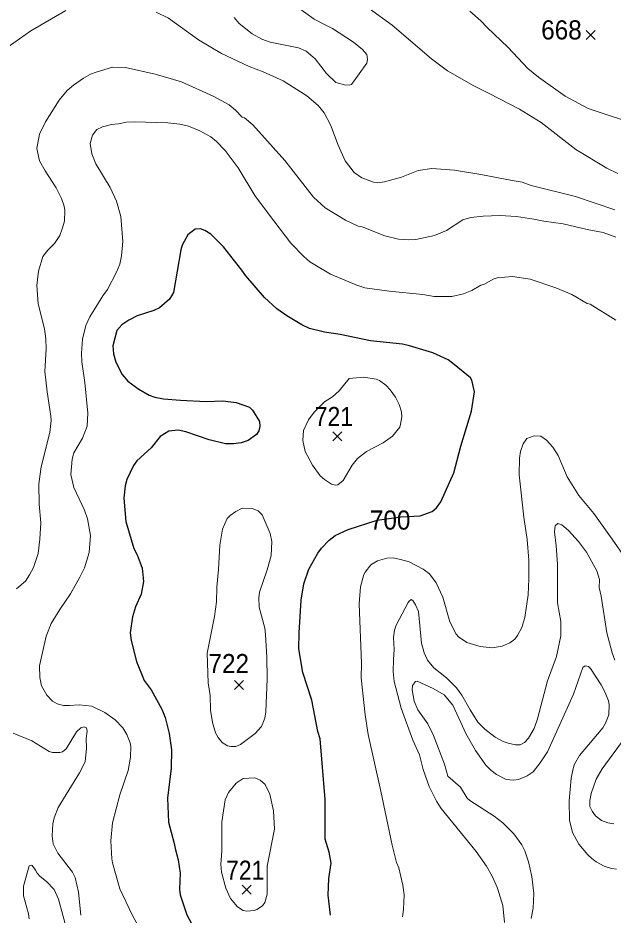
# Model space of a CAD drawing. Extents: x 294.2 to 320.3, y 7482.7 to 7510.7.
# Drawn here: x 299.313 to 301.802, y 7501.537 to 7505.286 of the extents above; entities that cross this region are included whole.
import ezdxf
from ezdxf.enums import TextEntityAlignment as Align

# ---------------------------------------------------------------- set-up
doc = ezdxf.new("R2010")
doc.units = 0
doc.header["$LTSCALE"] = 0.032
for name, color, linetype, lineweight in [('1', 7, 'Continuous', 25), ('2', 7, 'Continuous', 13), ('21', 7, 'Continuous', 25)]:
    doc.layers.add(name, color=color, linetype=linetype, lineweight=lineweight)
doc.layers.add('61', color=7, linetype='Continuous')

msp = doc.modelspace()

# ---------------------------------------------------------------- linework, layer by layer
at = {"layer": '1'}
for points in [[(300.6205, 7501.5359), (300.6105, 7501.62), (300.6131, 7501.6892), (300.6233, 7501.7537), (300.6151, 7501.7993), (300.5986, 7501.8543), (300.5982, 7502.0194), (300.5768, 7502.2734), (300.5682, 7502.3041), (300.5426, 7502.4346), (300.5053, 7502.551), (300.4884, 7502.6493), (300.4892, 7502.7169), (300.4982, 7502.8521), (300.5096, 7502.9205), (300.53, 7502.9826), (300.567, 7503.0495), (300.5823, 7503.0699), (300.6146, 7503.1029), (300.6405, 7503.1226), (300.695, 7503.1485), (300.8164, 7503.1878), (300.9159, 7503.2012), (300.9961, 7503.2059), (301.046, 7503.224), (301.064, 7503.2389), (301.0821, 7503.2641), (301.136, 7503.3851), (301.1653, 7503.4968), (301.2097, 7503.6423), (301.2231, 7503.7233), (301.212, 7503.7721), (301.206, 7503.7815), (301.1383, 7503.8381), (301.112, 7503.8578), (301.0491, 7503.8869), (300.9512, 7503.9159), (300.9213, 7503.9222), (300.7881, 7503.9372), (300.6611, 7503.9637), (300.5958, 7503.9731), (300.5325, 7503.9888), (300.5002, 7504.003), (300.4373, 7504.0407), (300.3968, 7504.0701), (300.3441, 7504.1178), (300.2666, 7504.2082), (300.2501, 7504.2326), (300.1734, 7504.3292), (300.1207, 7504.3819), (300.0948, 7504.3976), (300.0767, 7504.4047), (300.0549, 7504.4031), (300.0242, 7504.3801), (300.0006, 7504.3367), (299.9942, 7504.3169), (299.9637, 7504.1389), (299.9472, 7504.1106), (299.9048, 7504.0752), (299.8812, 7504.0634), (299.8124, 7504.0414), (299.777, 7504.0225), (299.7472, 7504.0036), (299.7275, 7503.98), (299.7106, 7503.9164), (299.713, 7503.8818), (299.7224, 7503.8472), (299.7486, 7503.7953), (299.773, 7503.7686), (299.8186, 7503.734), (299.8622, 7503.7096), (299.8858, 7503.7009), (299.922, 7503.6946), (299.9937, 7503.6883), (300.1001, 7503.6836), (300.1703, 7503.686), (300.2261, 7503.679), (300.2812, 7503.66), (300.2945, 7503.6474), (300.3236, 7503.6002), (300.3252, 7503.5782), (300.3205, 7503.5601), (300.3105, 7503.5452), (300.2759, 7503.5208), (300.2471, 7503.5098), (300.2149, 7503.506), (300.1811, 7503.5068)], [(300.1811, 7503.5068), (300.113, 7503.5226), (300.016, 7503.5565), (299.9834, 7503.5629), (299.9444, 7503.559), (299.9087, 7503.5367), (299.871, 7503.4901)], [(299.871, 7503.4901), (299.8104, 7503.4348), (299.7965, 7503.4154), (299.7687, 7503.3572), (299.7617, 7503.3305), (299.7569, 7503.2794), (299.7652, 7503.1811), (299.7986, 7503.0687), (299.812, 7503.042), (299.8324, 7502.9861), (299.8391, 7502.9303), (299.8289, 7502.8784), (299.8049, 7502.8249), (299.7923, 7502.7832), (299.7821, 7502.7164), (299.7864, 7502.6842), (299.8086, 7502.5969), (299.8416, 7502.5167), (299.8702, 7502.4774), (299.9146, 7502.3971), (299.9295, 7502.3625), (299.9461, 7502.2949), (299.9559, 7502.2273), (299.9544, 7502.151), (299.9392, 7502.0252), (299.9435, 7501.9245), (299.9651, 7501.8408), (299.973, 7501.809), (299.9833, 7501.7673), (299.9919, 7501.7115), (299.9891, 7501.6455), (299.9915, 7501.6211), (300.0202, 7501.5378), (300.0398, 7501.5016)]]:
    msp.add_lwpolyline(points, dxfattribs=at)
at = {"layer": '2'}
for points in [[(299.2491, 7505.1488), (299.3666, 7505.2325), (299.5134, 7505.3168)], [(299.8921, 7505.311), (299.9432, 7505.2854), (300.0683, 7505.1948), (300.1641, 7505.138), (300.2803, 7505.0837), (300.339, 7505.0614), (300.4233, 7505.0231), (300.5222, 7504.9605), (300.5689, 7504.9202), (300.5938, 7504.8902), (300.6206, 7504.8391), (300.6531, 7504.7543), (300.6825, 7504.6891), (300.7189, 7504.6406), (300.7515, 7504.6176), (300.8, 7504.5997), (300.8153, 7504.5972), (300.846, 7504.601), (300.9175, 7504.6208), (300.9877, 7504.6489), (301.0439, 7504.6572), (301.1397, 7504.6495), (301.2495, 7504.6323), (301.3797, 7504.6074), (301.4219, 7504.5997), (301.4602, 7504.5857), (301.6453, 7504.5404), (301.8101, 7504.4842)], [(300.482, 7505.3314), (300.5523, 7505.2816), (300.5982, 7505.2574), (300.6289, 7505.2427), (300.717, 7505.1852), (300.754, 7505.1546), (300.7719, 7505.1335), (300.7757, 7505.1131), (300.7731, 7505.0978), (300.7087, 7505.0084), (300.6993, 7505.0057), (300.6787, 7505.0062), (300.6429, 7505.016), (300.604, 7505.0537), (300.5567, 7505.115), (300.5191, 7505.1469), (300.4872, 7505.1616), (300.3684, 7505.1852), (300.3339, 7505.198), (300.2931, 7505.2197), (300.2381, 7505.2637), (300.2171, 7505.288)], [(301.8228, 7504.6361), (301.7762, 7504.6579), (301.6466, 7504.737), (301.5017, 7504.8487), (301.4104, 7504.9043), (301.284, 7504.97), (301.2201, 7505.002), (301.1103, 7505.0652), (301.0432, 7505.115), (300.8791, 7505.2561), (300.7821, 7505.3263)], [(302.0271, 7505.3123), (302.0489, 7505.2753), (302.0578, 7505.242), (302.1421, 7505.0812), (302.1638, 7505.0269), (302.1797, 7504.9662), (302.1823, 7504.9113), (302.1759, 7504.8826), (302.151, 7504.8385), (302.1312, 7504.82), (302.1114, 7504.8091), (302.091, 7504.8034), (302.0489, 7504.804), (302.0144, 7504.8091), (301.9301, 7504.8315), (301.6977, 7504.9081), (301.6019, 7504.9592), (301.4902, 7505.039), (301.4461, 7505.0754), (301.3638, 7505.1629), (301.2744, 7505.2471), (301.2489, 7505.2747), (301.2028, 7505.3141)], [(299.4471, 7503.5539), (299.4528, 7503.6037), (299.4515, 7503.6216), (299.4349, 7503.7238), (299.426, 7503.808), (299.4311, 7503.9038), (299.4298, 7503.9447), (299.4241, 7503.9862), (299.3985, 7504.0915), (299.3928, 7504.1681), (299.3991, 7504.2282), (299.4177, 7504.2895), (299.4381, 7504.3156), (299.4668, 7504.3431), (299.4892, 7504.3776), (299.4987, 7504.4044), (299.5077, 7504.4363), (299.509, 7504.481), (299.5064, 7504.4989), (299.4962, 7504.5321), (299.4732, 7504.5755), (299.4266, 7504.647), (299.4042, 7504.6891), (299.3928, 7504.7402), (299.4036, 7504.8002), (299.4285, 7504.8526), (299.486, 7504.942), (299.5199, 7504.9835), (299.5454, 7505.0058), (299.5882, 7505.0352), (299.6175, 7505.0511), (299.6405, 7505.0594), (299.7088, 7505.0811), (299.7631, 7505.0798), (299.887, 7505.0512), (299.9968, 7505.0186), (300.1322, 7504.9573), (300.1973, 7504.9228), (300.2234, 7504.9011), (300.2515, 7504.8711), (300.2611, 7504.8685), (300.2956, 7504.8392), (300.429, 7504.6904), (300.5497, 7504.5372), (300.5982, 7504.4924), (300.6838, 7504.4408), (300.7362, 7504.4165), (300.7528, 7504.4127), (300.8473, 7504.3762), (300.9047, 7504.3616), (300.9469, 7504.3584), (300.9775, 7504.3603), (301.0554, 7504.3769), (301.1052, 7504.3974), (301.1742, 7504.4427), (301.2074, 7504.4523), (301.2597, 7504.458), (301.3287, 7504.4599), (301.3989, 7504.4567), (301.4704, 7504.4459), (301.5125, 7504.4363), (301.593, 7504.426), (301.6939, 7504.4018), (301.7616, 7504.3897), (301.8139, 7504.3705)], [(301.8139, 7504.0232), (301.706, 7504.0896), (301.6945, 7504.0934), (301.6306, 7504.1305), (301.5623, 7504.1586), (301.4551, 7504.1943), (301.3823, 7504.2058), (301.3175, 7504.2006), (301.3015, 7504.1951), (301.2641, 7504.1739), (301.2492, 7504.1695), (301.2112, 7504.147), (301.1769, 7504.1325), (301.1275, 7504.1225), (301.0535, 7504.1213), (301.0068, 7504.1305), (300.8664, 7504.1438), (300.7642, 7504.1585), (300.7308, 7504.1687), (300.6211, 7504.2152), (300.5339, 7504.2675), (300.5087, 7504.289), (300.4553, 7504.3452), (300.3607, 7504.467), (300.3045, 7504.5442), (300.2343, 7504.6598), (300.18, 7504.7325), (300.1436, 7504.7702), (300.12, 7504.7894), (300.074, 7504.8149), (300.027, 7504.8339), (299.9903, 7504.8422), (299.9397, 7504.8483), (299.8027, 7504.8517), (299.7671, 7504.85), (299.7343, 7504.843), (299.705, 7504.8408), (299.6673, 7504.8315), (299.643, 7504.82), (299.6246, 7504.7964), (299.6149, 7504.7619), (299.622, 7504.7185), (299.6386, 7504.6764), (299.6986, 7504.578), (299.7251, 7504.5201), (299.7439, 7504.4567), (299.7523, 7504.352), (299.7471, 7504.2926), (299.7388, 7504.2575), (299.7261, 7504.2231), (299.6877, 7504.1515), (299.668, 7504.1247)], [(299.668, 7504.1247), (299.6143, 7504.0366), (299.5977, 7504.0009), (299.583, 7503.9434), (299.5792, 7503.8847), (299.5805, 7503.8489), (299.5926, 7503.7621)], [(299.5926, 7503.7621), (299.6054, 7503.6344), (299.6035, 7503.5795), (299.5837, 7503.5297), (299.5473, 7503.4684), (299.5403, 7503.4416), (299.5345, 7503.3777), (299.5467, 7503.3241), (299.5914, 7503.2283), (299.6047, 7503.1926), (299.6175, 7503.1236), (299.6118, 7503.0521), (299.5914, 7502.9882), (299.5728, 7502.9493), (299.5326, 7502.8797), (299.4879, 7502.8139), (299.4529, 7502.7549), (299.4311, 7502.7023), (299.4036, 7502.5783), (299.4055, 7502.5298), (299.4119, 7502.4941), (299.4336, 7502.4558), (299.4585, 7502.4308), (299.4771, 7502.42), (299.5039, 7502.413), (299.5294, 7502.413), (299.569, 7502.4148), (299.622, 7502.4091), (299.6763, 7502.3836), (299.7197, 7502.3523), (299.7516, 7502.3197), (299.7689, 7502.2916), (299.7822, 7502.2565), (299.7848, 7502.2412), (299.7835, 7502.1965), (299.7746, 7502.1403), (299.7395, 7502.0395), (299.7094, 7501.922), (299.7024, 7501.8466), (299.7056, 7501.7713), (299.7094, 7501.7547), (299.7388, 7501.6462), (299.7906, 7501.5376), (299.825, 7501.4763)], [(299.3979, 7503.0483), (299.4055, 7503.1083), (299.4088, 7503.176), (299.4017, 7503.2538), (299.4004, 7503.3394), (299.4106, 7503.4096), (299.4471, 7503.5539)], [(300.9219, 7501.5287), (300.9258, 7501.5593), (300.9283, 7501.6206), (300.9225, 7501.6615), (300.9059, 7501.7343), (300.897, 7501.756), (300.8779, 7501.8288), (300.8313, 7502.0548), (300.7783, 7502.291), (300.7655, 7502.374), (300.7495, 7502.5285), (300.7502, 7502.5898), (300.7399, 7502.8376), (300.7463, 7502.9091), (300.7604, 7502.9601), (300.7662, 7502.9704), (300.7898, 7503.0003), (300.8172, 7503.0176), (300.8562, 7503.0285), (300.883, 7503.0291), (300.9137, 7503.0234), (300.9494, 7503.0131), (301.0081, 7502.9825), (301.0343, 7502.9633), (301.063, 7502.9257), (301.0905, 7502.8657), (301.1199, 7502.7622), (301.146, 7502.7111), (301.1556, 7502.699), (301.1901, 7502.676), (301.2469, 7502.6594), (301.2967, 7502.653), (301.3389, 7502.6607), (301.3708, 7502.6741), (301.3912, 7502.6901), (301.4027, 7502.7048), (301.4206, 7502.7392), (301.4333, 7502.7801), (301.4474, 7502.8746), (301.4506, 7502.9423), (301.4499, 7503.0202), (301.4429, 7503.1057), (301.4295, 7503.2002), (301.4103, 7503.3764), (301.4116, 7503.4467), (301.4154, 7503.4735), (301.4263, 7503.5067), (301.4417, 7503.529), (301.473, 7503.5392), (301.5004, 7503.538), (301.524, 7503.5214), (301.5502, 7503.492), (301.5725, 7503.4575), (301.6102, 7503.3688), (301.6587, 7503.2902), (301.7226, 7503.2155), (301.7979, 7503.1076), (301.8535, 7503.0291)], [(301.8094, 7502.6013), (301.7986, 7502.6326), (301.7756, 7502.7163), (301.7532, 7502.8695), (301.7436, 7502.9052), (301.7456, 7502.9397), (301.7347, 7502.9755), (301.6907, 7503.0534), (301.6581, 7503.0981), (301.6166, 7503.144), (301.5878, 7503.1676), (301.5719, 7503.1728), (301.5604, 7503.1632), (301.5572, 7503.1389), (301.5649, 7503.0802), (301.57, 7503.0036), (301.57, 7502.8414), (301.584, 7502.7635), (301.584, 7502.7035), (301.5661, 7502.6179), (301.5285, 7502.5158), (301.487, 7502.3574), (301.4723, 7502.3166), (301.4493, 7502.2757), (301.4321, 7502.2572), (301.4142, 7502.2482), (301.3938, 7502.2482), (301.3631, 7502.2552), (301.3427, 7502.2623), (301.3095, 7502.2802), (301.2667, 7502.3134)], [(299.3079, 7502.9008), (299.3443, 7502.9327), (299.3621, 7502.9582), (299.3781, 7502.9889), (299.3979, 7503.0483)], [(301.0522, 7502.57), (301.0267, 7502.6013), (301.0119, 7502.632), (301.0017, 7502.6728), (300.9889, 7502.8056), (300.9759, 7502.8338), (300.9647, 7502.8516), (300.9578, 7502.8551), (300.9507, 7502.8503), (300.9455, 7502.8427), (300.8957, 7502.7482), (300.8881, 7502.7277), (300.8836, 7502.6971), (300.8862, 7502.646), (300.8836, 7502.6052), (300.883, 7502.5541), (300.8868, 7502.5132), (300.9162, 7502.4008), (300.9647, 7502.268), (300.9928, 7502.2067), (301.0081, 7502.1455), (301.0336, 7502.0739), (301.0637, 7502.0126), (301.0841, 7501.982), (301.2303, 7501.802), (301.2731, 7501.7407), (301.2961, 7501.6998), (301.3197, 7501.6487), (301.3414, 7501.5772), (301.3478, 7501.5057)], [(301.2667, 7502.3134), (301.2374, 7502.3434), (301.2042, 7502.3945), (301.1697, 7502.4558), (301.148, 7502.4864), (301.1052, 7502.5285), (301.0522, 7502.57)], [(301.8165, 7501.7285), (301.796, 7501.7311), (301.7654, 7501.7413), (301.7322, 7501.7585), (301.7136, 7501.7732), (301.6964, 7501.7885), (301.6594, 7501.8326), (301.6332, 7501.8824), (301.6198, 7501.9335), (301.6185, 7502.0139), (301.6274, 7502.1084), (301.6351, 7502.1493), (301.6415, 7502.1672), (301.6619, 7502.2042), (301.759, 7502.3197), (301.7705, 7502.3383), (301.7852, 7502.374), (301.7864, 7502.4162), (301.7826, 7502.4315), (301.7698, 7502.4672), (301.7526, 7502.4991), (301.7085, 7502.5668), (301.7003, 7502.5751), (301.6862, 7502.579), (301.6753, 7502.5713), (301.637, 7502.4596), (301.5278, 7502.2195)], [(301.3548, 7502.1033), (301.3146, 7502.1237), (301.2916, 7502.1416), (301.2705, 7502.1627), (301.2271, 7502.2246), (301.1869, 7502.2961), (301.1658, 7502.3421), (301.132, 7502.4136), (301.0963, 7502.4577), (301.0503, 7502.4838), (300.9832, 7502.5138), (300.9762, 7502.5126), (300.9634, 7502.4959), (300.9621, 7502.4775), (300.9698, 7502.4302), (300.9858, 7502.3945), (301.0279, 7502.3357), (301.0515, 7502.2872), (301.0975, 7502.1672), (301.1109, 7502.1173), (301.1646, 7502.0714), (301.192, 7502.0254), (301.2029, 7502.0152), (301.3044, 7501.95), (301.3414, 7501.922), (301.388, 7501.876), (301.4212, 7501.83), (301.4327, 7501.8045), (301.4493, 7501.7585), (301.4627, 7501.6985), (301.4716, 7501.627), (301.4685, 7501.5657), (301.4595, 7501.5216)], [(299.5766, 7501.5363), (299.5671, 7501.6321), (299.5524, 7501.6934), (299.5422, 7501.7157), (299.4796, 7501.7949), (299.4604, 7501.8339), (299.456, 7501.8671), (299.4592, 7501.9182), (299.4643, 7501.9437), (299.4809, 7501.9858), (299.5709, 7502.1314), (299.5952, 7502.1774), (299.5996, 7502.2336), (299.5983, 7502.275), (299.6035, 7502.3051), (299.6003, 7502.3185), (299.5901, 7502.3236), (299.5767, 7502.3185), (299.5588, 7502.3025), (299.5154, 7502.231), (299.5, 7502.2182), (299.4886, 7502.2163), (299.4579, 7502.2163), (299.4439, 7502.2201), (299.371, 7502.2648), (299.2932, 7502.2974)], [(301.805, 7501.9175), (301.7807, 7501.9219), (301.7539, 7501.9322), (301.729, 7501.952), (301.7149, 7501.9705), (301.7053, 7501.9903), (301.7047, 7502.0152), (301.7104, 7502.0446), (301.7315, 7502.1046), (301.7571, 7502.148), (301.895, 7502.3357)], [(301.5278, 7502.2195), (301.4972, 7502.1723), (301.4685, 7502.1358), (301.4436, 7502.118), (301.4066, 7502.1039), (301.3861, 7502.1007), (301.3548, 7502.1033)], [(299.5186, 7501.4699), (299.4828, 7501.6027), (299.4655, 7501.6429), (299.433, 7501.6768), (299.4068, 7501.6979), (299.3934, 7501.7119), (299.387, 7501.7247), (299.373, 7501.7444), (299.3685, 7501.7457), (299.3609, 7501.7419), (299.3366, 7501.6577), (299.336, 7501.6168), (299.357, 7501.5415), (299.3596, 7501.521)]]:
    msp.add_lwpolyline(points, dxfattribs=at)
for points in [[(300.657, 7503.7275), (300.6984, 7503.7799), (300.7604, 7503.785), (300.8115, 7503.7761), (300.8255, 7503.771), (300.8517, 7503.7518), (300.8696, 7503.7321), (300.8919, 7503.7008), (300.9079, 7503.6701), (300.9181, 7503.6395), (300.9187, 7503.6191), (300.9136, 7503.5884), (300.9105, 7503.5756), (300.8804, 7503.538), (300.8415, 7503.5099), (300.7706, 7503.4741), (300.7336, 7503.4447), (300.7112, 7503.4173), (300.6729, 7503.3535), (300.6519, 7503.3349), (300.641, 7503.3336), (300.625, 7503.3375), (300.5957, 7503.3566), (300.5778, 7503.3726), (300.5452, 7503.4173), (300.5152, 7503.4735), (300.505, 7503.5195), (300.5082, 7503.5616), (300.5286, 7503.6063), (300.5516, 7503.6392), (300.5957, 7503.6823), (300.6289, 7503.7033)], [(300.3683, 7503.1313), (300.3747, 7503.0981), (300.3722, 7503.0393), (300.3563, 7502.9793), (300.3243, 7502.8867), (300.3211, 7502.8631), (300.3224, 7502.8235), (300.3454, 7502.7354), (300.3492, 7502.7086), (300.3543, 7502.6141), (300.355, 7502.5234), (300.3499, 7502.3855), (300.3466, 7502.36), (300.3313, 7502.3242), (300.3051, 7502.2955), (300.2445, 7502.2495), (300.2241, 7502.2406), (300.2037, 7502.2406), (300.1902, 7502.2437), (300.1673, 7502.2584), (300.1513, 7502.2783), (300.1392, 7502.2987), (300.127, 7502.3408), (300.1193, 7502.3932), (300.1168, 7502.4545), (300.1091, 7502.5068), (300.1053, 7502.6307), (300.1359, 7502.7852), (300.1443, 7502.8465), (300.1449, 7502.9078), (300.1525, 7502.9806), (300.1577, 7503.0827), (300.1685, 7503.1491), (300.189, 7503.1938), (300.2011, 7503.2072), (300.2241, 7503.2238), (300.2515, 7503.2379), (300.2931, 7503.2366), (300.3186, 7503.2257), (300.3345, 7503.2098)], [(300.1666, 7501.8518), (300.1666, 7501.8032), (300.1622, 7501.7496), (300.1647, 7501.7164), (300.1832, 7501.6487), (300.203, 7501.6053), (300.2311, 7501.5708), (300.2554, 7501.5561), (300.2713, 7501.5523), (300.302, 7501.5555), (300.3122, 7501.5593), (300.3358, 7501.5759), (300.346, 7501.5893), (300.3556, 7501.6245), (300.355, 7501.7407), (300.3869, 7501.8952), (300.3824, 7501.9718), (300.3665, 7502.042), (300.3479, 7502.0829), (300.3262, 7502.1007), (300.3039, 7502.1103), (300.2547, 7502.1071), (300.226, 7502.0886), (300.1941, 7502.0484), (300.1794, 7502.0178), (300.1666, 7501.9258)]]:
    msp.add_lwpolyline(points, close=True, dxfattribs=at)
at = {"layer": '21'}
for p, q in [((301.6895, 7505.2333), (301.727, 7505.1958)), ((301.727, 7505.2333), (301.6895, 7505.1958)), ((300.6303, 7503.5559), (300.6678, 7503.5184)), ((300.6678, 7503.5559), (300.6303, 7503.5184)), ((300.2196, 7502.5169), (300.2571, 7502.4794)), ((300.2571, 7502.5169), (300.2196, 7502.4794)), ((300.2508, 7501.6609), (300.2883, 7501.6234)), ((300.2883, 7501.6609), (300.2508, 7501.6234))]:
    msp.add_line(p, q, dxfattribs=at)

# ---------------------------------------------------------------- texts
at = {"layer": '61'}
for s, width, p in [('668', 0.95, (301.5865, 7505.1963)), ('721', 0.9, (300.6347, 7503.5804)), ('700', 0.95, (300.8701, 7503.1476)), ('722', 0.95, (300.195, 7502.5477)), ('721', 0.9, (300.2638, 7501.684))]:
    msp.add_text(s, height=0.08, dxfattribs=dict(at, width=width)).set_placement(p, align=Align.CENTER)

doc.saveas('drawing.dxf')
